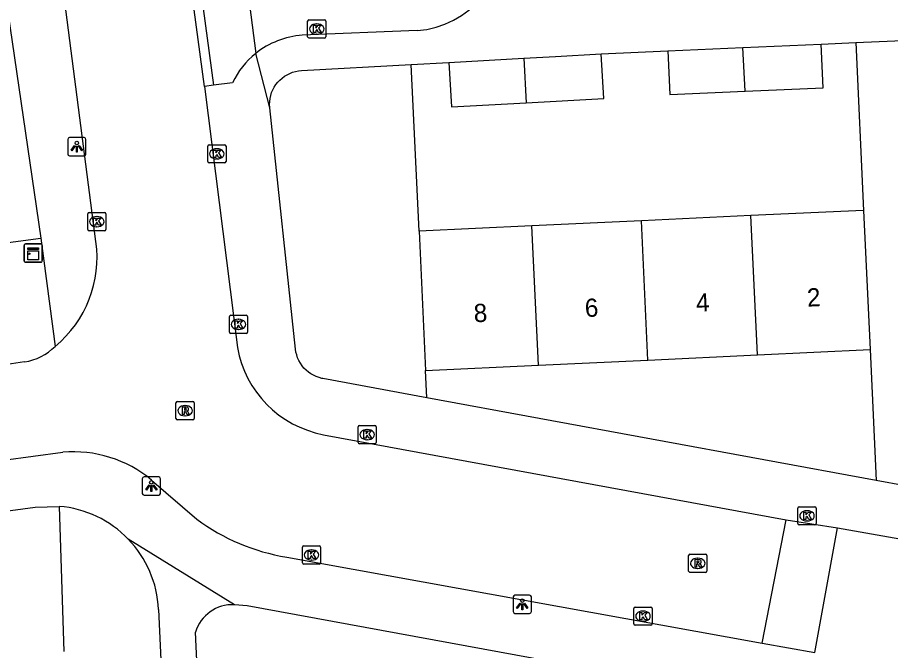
# Model space of a CAD drawing. Extents: x 161084 to 161928, y 385355 to 386522.
# Drawn here: x 161310.98 to 161358.97, y 385445.95 to 385480.77 of the extents above; entities that cross this region are included whole.
import ezdxf

# ---------------------------------------------------------------- set-up
doc = ezdxf.new("R2010")
doc.units = 0
for name, color, linetype in [('IMGEO_Erf', 7, 'Continuous'), ('IMGEO_Groenvoorziening', 7, 'Continuous'), ('IMGEO_Kast', 7, 'Continuous'), ('IMGEO_Kolk', 7, 'Continuous'), ('IMGEO_Lichtpunt', 7, 'Continuous'), ('IMGEO_Pand', 7, 'Continuous'), ('IMGEO_Pand_nummerreeks', 7, 'Continuous'), ('IMGEO_Rijbaan_lokaal_open', 7, 'Continuous'), ('IMGEO_Rioolput', 7, 'Continuous'), ('IMGEO_Voetpad_open', 7, 'Continuous')]:
    doc.layers.add(name, color=color, linetype=linetype)

msp = doc.modelspace()

# ---------------------------------------------------------------- linework, layer by layer
at = {"layer": 'IMGEO_Erf'}
for points in [[(161333.058, 385469.014), (161332.627, 385478.184)], [(161333.488, 385459.854), (161333.418, 385461.352)]]:
    msp.add_lwpolyline(points, dxfattribs=at)
at = {"layer": 'IMGEO_Groenvoorziening'}
for points in [[(161357.056, 385479.385), (161357.489, 385470.161)], [(161306.306, 385467.836), (161312.261, 385468.627)], [(161357.849, 385462.499), (161358.187, 385455.306)]]:
    msp.add_lwpolyline(points, dxfattribs=at)
at = {"layer": 'IMGEO_Kast'}
for p, q in [((161311.349, 385467.385), (161311.349, 385468.226)), ((161311.349, 385468.226), (161311.349, 385467.385)), ((161311.424, 385468.31), (161312.265, 385468.31)), ((161312.265, 385468.31), (161311.424, 385468.31)), ((161312.349, 385468.235), (161312.349, 385467.394)), ((161312.349, 385467.394), (161312.349, 385468.235)), ((161312.274, 385467.31), (161311.433, 385467.31)), ((161311.433, 385467.31), (161312.274, 385467.31))]:
    msp.add_line(p, q, dxfattribs=at)
for points in [[(161311.544, 385468.1), (161312.144, 385468.1), (161312.144, 385468.015), (161311.544, 385468.015), (161311.544, 385468.1)], [(161311.544, 385467.925), (161312.144, 385467.925), (161312.144, 385467.436), (161311.544, 385467.436), (161311.544, 385467.925)]]:
    msp.add_lwpolyline(points, dxfattribs=at)
msp.add_circle((161311.628, 385467.774), 0.0377, dxfattribs=at)
for centre, start, end in [((161311.427, 385468.232), 92.4484, 184.2845), ((161311.427, 385468.232), 92.4484, 184.2845), ((161312.271, 385468.232), 2.4484, 94.2845), ((161312.271, 385468.232), 2.4484, 94.2845), ((161311.427, 385467.388), 182.4484, 274.2845), ((161311.427, 385467.388), 182.4484, 274.2845), ((161312.271, 385467.388), 272.4484, 4.2845), ((161312.271, 385467.388), 272.4484, 4.2845)]:
    msp.add_arc(centre, 0.0779, start, end, dxfattribs=at)
at = {"layer": 'IMGEO_Kolk'}
for p, q in [((161326.931, 385479.712), (161326.931, 385480.564)), ((161327.006, 385480.638), (161327.858, 385480.638)), ((161327.419, 385480.418), (161327.444, 385480.418)), ((161327.932, 385480.564), (161327.932, 385479.712)), ((161327.442, 385479.858), (161327.417, 385479.858)), ((161327.858, 385479.638), (161327.006, 385479.638)), ((161321.444, 385472.84), (161321.444, 385473.692)), ((161321.519, 385473.766), (161322.371, 385473.766)), ((161322.445, 385473.692), (161322.445, 385472.84)), ((161321.932, 385473.546), (161321.957, 385473.546)), ((161322.371, 385472.766), (161321.519, 385472.766)), ((161321.955, 385472.986), (161321.93, 385472.986)), ((161314.842, 385469.112), (161314.842, 385469.964)), ((161314.917, 385470.038), (161315.769, 385470.038)), ((161315.33, 385469.818), (161315.355, 385469.818)), ((161315.843, 385469.964), (161315.843, 385469.112)), ((161315.769, 385469.038), (161314.917, 385469.038)), ((161315.353, 385469.258), (161315.328, 385469.258)), ((161322.629, 385463.46), (161322.629, 385464.312)), ((161322.704, 385464.386), (161323.556, 385464.386)), ((161323.117, 385464.166), (161323.142, 385464.166)), ((161323.63, 385464.312), (161323.63, 385463.46)), ((161323.14, 385463.606), (161323.115, 385463.606)), ((161323.556, 385463.386), (161322.704, 385463.386)), ((161329.704, 385457.399), (161329.704, 385458.251)), ((161329.779, 385458.325), (161330.631, 385458.325)), ((161330.705, 385458.251), (161330.705, 385457.399)), ((161330.192, 385458.105), (161330.217, 385458.105)), ((161330.631, 385457.325), (161329.779, 385457.325)), ((161330.215, 385457.545), (161330.19, 385457.545)), ((161353.878, 385452.933), (161353.878, 385453.785)), ((161353.953, 385453.859), (161354.805, 385453.859)), ((161354.366, 385453.639), (161354.391, 385453.639)), ((161354.879, 385453.785), (161354.879, 385452.933)), ((161354.389, 385453.079), (161354.364, 385453.079)), ((161354.805, 385452.859), (161353.953, 385452.859)), ((161326.644, 385450.78), (161326.644, 385451.632)), ((161326.719, 385451.706), (161327.571, 385451.706)), ((161327.645, 385451.632), (161327.645, 385450.78)), ((161327.132, 385451.486), (161327.157, 385451.486)), ((161327.571, 385450.706), (161326.719, 385450.706)), ((161327.155, 385450.926), (161327.13, 385450.926)), ((161344.864, 385447.412), (161344.864, 385448.264)), ((161344.939, 385448.338), (161345.791, 385448.338)), ((161345.865, 385448.264), (161345.865, 385447.412)), ((161345.352, 385448.118), (161345.377, 385448.118)), ((161345.791, 385447.338), (161344.939, 385447.338)), ((161345.375, 385447.558), (161345.35, 385447.558))]:
    msp.add_line(p, q, dxfattribs=at)
for points in [[(161326.931, 385479.712), (161326.931, 385480.564)], [(161327.006, 385480.638), (161327.858, 385480.638)], [(161327.252, 385480.338), (161327.375, 385480.338), (161327.375, 385480.187), (161327.505, 385480.338), (161327.669, 385480.338), (161327.523, 385480.187), (161327.676, 385479.938), (161327.524, 385479.938), (161327.439, 385480.102), (161327.375, 385480.035), (161327.375, 385479.938), (161327.252, 385479.938), (161327.252, 385480.338)], [(161327.932, 385480.564), (161327.932, 385479.712)], [(161327.858, 385479.638), (161327.006, 385479.638)], [(161321.444, 385472.84), (161321.444, 385473.692)], [(161321.519, 385473.766), (161322.371, 385473.766)], [(161322.445, 385473.692), (161322.445, 385472.84)], [(161321.765, 385473.466), (161321.888, 385473.466), (161321.888, 385473.315), (161322.018, 385473.466), (161322.182, 385473.466), (161322.036, 385473.315), (161322.189, 385473.066), (161322.037, 385473.066), (161321.952, 385473.23), (161321.888, 385473.163), (161321.888, 385473.066), (161321.765, 385473.066), (161321.765, 385473.466)], [(161322.371, 385472.766), (161321.519, 385472.766)], [(161314.842, 385469.112), (161314.842, 385469.964)], [(161314.917, 385470.038), (161315.769, 385470.038)], [(161315.843, 385469.964), (161315.843, 385469.112)], [(161315.163, 385469.738), (161315.286, 385469.738), (161315.286, 385469.587), (161315.416, 385469.738), (161315.58, 385469.738), (161315.434, 385469.587), (161315.587, 385469.338), (161315.435, 385469.338), (161315.35, 385469.502), (161315.286, 385469.435), (161315.286, 385469.338), (161315.163, 385469.338), (161315.163, 385469.738)], [(161315.769, 385469.038), (161314.917, 385469.038)], [(161322.629, 385463.46), (161322.629, 385464.312)], [(161322.704, 385464.386), (161323.556, 385464.386)], [(161322.95, 385464.086), (161323.073, 385464.086), (161323.073, 385463.935), (161323.203, 385464.086), (161323.367, 385464.086), (161323.221, 385463.935), (161323.374, 385463.686), (161323.222, 385463.686), (161323.137, 385463.85), (161323.073, 385463.783), (161323.073, 385463.686), (161322.95, 385463.686), (161322.95, 385464.086)], [(161323.63, 385464.312), (161323.63, 385463.46)], [(161323.556, 385463.386), (161322.704, 385463.386)], [(161329.704, 385457.399), (161329.704, 385458.251)], [(161329.779, 385458.325), (161330.631, 385458.325)], [(161330.705, 385458.251), (161330.705, 385457.399)], [(161330.025, 385458.025), (161330.148, 385458.025), (161330.148, 385457.874), (161330.278, 385458.025), (161330.442, 385458.025), (161330.296, 385457.874), (161330.449, 385457.625), (161330.297, 385457.625), (161330.212, 385457.789), (161330.148, 385457.722), (161330.148, 385457.625), (161330.025, 385457.625), (161330.025, 385458.025)], [(161330.631, 385457.325), (161329.779, 385457.325)], [(161353.878, 385452.933), (161353.878, 385453.785)], [(161353.953, 385453.859), (161354.805, 385453.859)], [(161354.199, 385453.559), (161354.322, 385453.559), (161354.322, 385453.408), (161354.452, 385453.559), (161354.616, 385453.559), (161354.47, 385453.408), (161354.623, 385453.159), (161354.471, 385453.159), (161354.386, 385453.323), (161354.322, 385453.256), (161354.322, 385453.159), (161354.199, 385453.159), (161354.199, 385453.559)], [(161354.879, 385453.785), (161354.879, 385452.933)], [(161354.805, 385452.859), (161353.953, 385452.859)], [(161326.644, 385450.78), (161326.644, 385451.632)], [(161326.719, 385451.706), (161327.571, 385451.706)], [(161327.645, 385451.632), (161327.645, 385450.78)], [(161326.965, 385451.406), (161327.088, 385451.406), (161327.088, 385451.255), (161327.218, 385451.406), (161327.382, 385451.406), (161327.236, 385451.255), (161327.389, 385451.006), (161327.237, 385451.006), (161327.152, 385451.17), (161327.088, 385451.103), (161327.088, 385451.006), (161326.965, 385451.006), (161326.965, 385451.406)], [(161327.571, 385450.706), (161326.719, 385450.706)], [(161344.864, 385447.412), (161344.864, 385448.264)], [(161344.939, 385448.338), (161345.791, 385448.338)], [(161345.865, 385448.264), (161345.865, 385447.412)], [(161345.185, 385448.038), (161345.308, 385448.038), (161345.308, 385447.887), (161345.438, 385448.038), (161345.602, 385448.038), (161345.456, 385447.887), (161345.609, 385447.638), (161345.457, 385447.638), (161345.372, 385447.802), (161345.308, 385447.735), (161345.308, 385447.638), (161345.185, 385447.638), (161345.185, 385448.038)], [(161345.791, 385447.338), (161344.939, 385447.338)]]:
    msp.add_lwpolyline(points, dxfattribs=at)
for centre, start, end in [((161327.008, 385480.562), 91.552, 178.448), ((161327.008, 385480.562), 91.552, 178.448), ((161327.856, 385480.562), 1.552, 88.448), ((161327.856, 385480.562), 1.552, 88.448), ((161327.008, 385479.714), 181.552, 268.448), ((161327.008, 385479.714), 181.552, 268.448), ((161327.856, 385479.714), 271.552, 358.448), ((161327.856, 385479.714), 271.552, 358.448), ((161321.521, 385473.69), 91.552, 178.448), ((161321.521, 385473.69), 91.552, 178.448), ((161322.369, 385473.69), 1.552, 88.448), ((161322.369, 385473.69), 1.552, 88.448), ((161321.521, 385472.842), 181.552, 268.448), ((161321.521, 385472.842), 181.552, 268.448), ((161322.369, 385472.842), 271.552, 358.448), ((161322.369, 385472.842), 271.552, 358.448), ((161314.919, 385469.962), 91.552, 178.448), ((161314.919, 385469.962), 91.552, 178.448), ((161315.767, 385469.962), 1.552, 88.448), ((161315.767, 385469.962), 1.552, 88.448), ((161314.919, 385469.114), 181.552, 268.448), ((161314.919, 385469.114), 181.552, 268.448), ((161315.767, 385469.114), 271.552, 358.448), ((161315.767, 385469.114), 271.552, 358.448), ((161322.706, 385464.31), 91.552, 178.448), ((161322.706, 385464.31), 91.552, 178.448), ((161323.554, 385464.31), 1.552, 88.448), ((161323.554, 385464.31), 1.552, 88.448), ((161322.706, 385463.462), 181.552, 268.448), ((161322.706, 385463.462), 181.552, 268.448), ((161323.554, 385463.462), 271.552, 358.448), ((161323.554, 385463.462), 271.552, 358.448), ((161329.781, 385458.249), 91.552, 178.448), ((161329.781, 385458.249), 91.552, 178.448), ((161330.629, 385458.249), 1.552, 88.448), ((161330.629, 385458.249), 1.552, 88.448), ((161329.781, 385457.401), 181.552, 268.448), ((161329.781, 385457.401), 181.552, 268.448), ((161330.629, 385457.401), 271.552, 358.448), ((161330.629, 385457.401), 271.552, 358.448), ((161353.955, 385453.783), 91.552, 178.448), ((161353.955, 385453.783), 91.552, 178.448), ((161354.803, 385453.783), 1.552, 88.448), ((161354.803, 385453.783), 1.552, 88.448), ((161353.955, 385452.935), 181.552, 268.448), ((161353.955, 385452.935), 181.552, 268.448), ((161354.803, 385452.935), 271.552, 358.448), ((161354.803, 385452.935), 271.552, 358.448), ((161326.721, 385451.63), 91.552, 178.448), ((161326.721, 385451.63), 91.552, 178.448), ((161327.569, 385451.63), 1.552, 88.448), ((161327.569, 385451.63), 1.552, 88.448), ((161326.721, 385450.782), 181.552, 268.448), ((161326.721, 385450.782), 181.552, 268.448), ((161327.569, 385450.782), 271.552, 358.448), ((161327.569, 385450.782), 271.552, 358.448), ((161344.941, 385448.262), 91.552, 178.448), ((161344.941, 385448.262), 91.552, 178.448), ((161345.789, 385448.262), 1.552, 88.448), ((161345.789, 385448.262), 1.552, 88.448), ((161344.941, 385447.414), 181.552, 268.448), ((161344.941, 385447.414), 181.552, 268.448), ((161345.789, 385447.414), 271.552, 358.448), ((161345.789, 385447.414), 271.552, 358.448)]:
    msp.add_arc(centre, 0.0765, start, end, dxfattribs=at)
for centre, major_axis, ratio, start_param, end_param in [((161327.418, 385480.138), (-0.387, 0.002), 0.722429, 4.712389, 7.853982), ((161327.443, 385480.138), (-0.39, 0.002), 0.717154, 1.570796, 4.712389), ((161321.931, 385473.266), (-0.387, 0.002), 0.722429, 4.712389, 7.853982), ((161321.956, 385473.266), (-0.39, 0.002), 0.717154, 1.570796, 4.712389), ((161315.329, 385469.538), (-0.387, 0.002), 0.722429, 4.712389, 7.853982), ((161315.354, 385469.538), (-0.39, 0.002), 0.717154, 1.570796, 4.712389), ((161323.116, 385463.886), (-0.387, 0.002), 0.722429, 4.712389, 7.853982), ((161323.141, 385463.886), (-0.39, 0.002), 0.717154, 1.570796, 4.712389), ((161330.191, 385457.825), (-0.387, 0.002), 0.722429, 4.712389, 7.853982), ((161330.216, 385457.825), (-0.39, 0.002), 0.717154, 1.570796, 4.712389), ((161354.365, 385453.359), (-0.387, 0.002), 0.722429, 4.712389, 7.853982), ((161354.39, 385453.359), (-0.39, 0.002), 0.717154, 1.570796, 4.712389), ((161327.131, 385451.206), (-0.387, 0.002), 0.722429, 4.712389, 7.853982), ((161327.156, 385451.206), (-0.39, 0.002), 0.717154, 1.570796, 4.712389), ((161345.351, 385447.838), (-0.387, 0.002), 0.722429, 4.712389, 7.853982), ((161345.376, 385447.838), (-0.39, 0.002), 0.717154, 1.570796, 4.712389)]:
    msp.add_ellipse(centre, major_axis=major_axis, ratio=ratio, start_param=start_param, end_param=end_param, dxfattribs=at)
at = {"layer": 'IMGEO_Lichtpunt'}
for p, q in [((161314.648, 385474.161), (161313.84, 385474.161)), ((161314.648, 385474.161), (161313.84, 385474.161)), ((161313.746, 385474.066), (161313.746, 385473.259)), ((161313.746, 385474.066), (161313.746, 385473.259)), ((161314.742, 385473.259), (161314.742, 385474.066)), ((161314.742, 385473.259), (161314.742, 385474.066)), ((161313.84, 385473.165), (161314.648, 385473.165)), ((161313.84, 385473.165), (161314.648, 385473.165)), ((161317.844, 385455.4), (161317.844, 385454.593)), ((161317.844, 385455.4), (161317.844, 385454.593)), ((161318.746, 385455.495), (161317.938, 385455.495)), ((161318.746, 385455.495), (161317.938, 385455.495)), ((161318.84, 385454.593), (161318.84, 385455.4)), ((161318.84, 385454.593), (161318.84, 385455.4)), ((161317.938, 385454.499), (161318.746, 385454.499)), ((161317.938, 385454.499), (161318.746, 385454.499)), ((161338.231, 385448.894), (161338.231, 385448.087)), ((161338.231, 385448.894), (161338.231, 385448.087)), ((161339.133, 385448.989), (161338.325, 385448.989)), ((161339.133, 385448.989), (161338.325, 385448.989)), ((161339.227, 385448.087), (161339.227, 385448.894)), ((161339.227, 385448.087), (161339.227, 385448.894)), ((161338.325, 385447.993), (161339.133, 385447.993)), ((161338.325, 385447.993), (161339.133, 385447.993))]:
    msp.add_line(p, q, dxfattribs=at)
for points in [[(161314.12, 385473.73), (161314.159, 385473.702), (161313.971, 385473.44), (161313.933, 385473.467), (161314.12, 385473.73)], [(161314.222, 385473.682), (161314.269, 385473.682), (161314.269, 385473.36), (161314.222, 385473.36), (161314.222, 385473.682)], [(161314.332, 385473.702), (161314.37, 385473.729), (161314.557, 385473.467), (161314.518, 385473.439), (161314.332, 385473.702)], [(161318.218, 385455.064), (161318.257, 385455.036), (161318.069, 385454.774), (161318.031, 385454.801), (161318.218, 385455.064)], [(161318.32, 385455.016), (161318.367, 385455.016), (161318.367, 385454.694), (161318.32, 385454.694), (161318.32, 385455.016)], [(161318.43, 385455.036), (161318.468, 385455.063), (161318.655, 385454.801), (161318.616, 385454.773), (161318.43, 385455.036)], [(161338.605, 385448.558), (161338.644, 385448.53), (161338.456, 385448.268), (161338.418, 385448.295), (161338.605, 385448.558)], [(161338.707, 385448.51), (161338.754, 385448.51), (161338.754, 385448.188), (161338.707, 385448.188), (161338.707, 385448.51)], [(161338.817, 385448.53), (161338.855, 385448.557), (161339.042, 385448.295), (161339.003, 385448.267), (161338.817, 385448.53)]]:
    msp.add_lwpolyline(points, dxfattribs=at)
for centre in [(161314.245, 385473.864), (161318.343, 385455.198), (161338.73, 385448.692)]:
    msp.add_circle(centre, 0.0994, dxfattribs=at)
for centre, start, end in [((161313.84, 385474.066), 90, 180), ((161313.84, 385474.066), 90, 180), ((161314.648, 385474.066), 0, 90), ((161314.648, 385474.066), 0, 90), ((161313.84, 385473.259), 180, 270), ((161313.84, 385473.259), 180, 270), ((161314.648, 385473.259), 270, 0), ((161314.648, 385473.259), 270, 360), ((161317.938, 385455.4), 90, 180), ((161317.938, 385455.4), 90, 180), ((161318.746, 385455.4), 0, 90), ((161318.746, 385455.4), 0, 90), ((161317.938, 385454.593), 180, 270), ((161317.938, 385454.593), 180, 270), ((161318.746, 385454.593), 270, 0), ((161318.746, 385454.593), 270, 360), ((161338.325, 385448.894), 90, 180), ((161338.325, 385448.894), 90, 180), ((161339.133, 385448.894), 0, 90), ((161339.133, 385448.894), 0, 90), ((161338.325, 385448.087), 180, 270), ((161338.325, 385448.087), 180, 270), ((161339.133, 385448.087), 270, 0), ((161339.133, 385448.087), 270, 360)]:
    msp.add_arc(centre, 0.0946, start, end, dxfattribs=at)
at = {"layer": 'IMGEO_Pand'}
for points in [[(161346.735, 385478.939), (161350.857, 385479.117)], [(161346.735, 385478.939), (161346.839, 385476.532), (161350.971, 385476.71)], [(161350.857, 385479.117), (161355.159, 385479.303)], [(161350.971, 385476.71), (161350.857, 385479.117)], [(161350.971, 385476.71), (161355.263, 385476.895), (161355.159, 385479.303)], [(161334.695, 385478.299), (161338.819, 385478.528)], [(161338.819, 385478.528), (161340.56, 385478.625), (161343.07, 385478.764)], [(161338.819, 385478.528), (161338.935, 385476.081)], [(161338.935, 385476.081), (161343.206, 385476.318), (161343.07, 385478.764)], [(161334.695, 385478.299), (161334.831, 385475.853), (161338.935, 385476.081)], [(161351.293, 385469.87), (161345.274, 385469.588)], [(161357.489, 385470.161), (161351.293, 385469.87)], [(161351.654, 385462.208), (161351.293, 385469.87)], [(161357.489, 385470.161), (161357.849, 385462.499)], [(161339.254, 385469.305), (161333.058, 385469.014)], [(161345.274, 385469.588), (161339.254, 385469.305)], [(161339.615, 385461.643), (161339.254, 385469.305)], [(161345.635, 385461.926), (161345.274, 385469.588)], [(161333.058, 385469.014), (161333.418, 385461.352)], [(161345.635, 385461.926), (161351.654, 385462.208)], [(161351.654, 385462.208), (161357.849, 385462.499)], [(161333.418, 385461.352), (161339.615, 385461.643)], [(161339.615, 385461.643), (161345.635, 385461.926)]]:
    msp.add_lwpolyline(points, dxfattribs=at)
at = {"layer": 'IMGEO_Rijbaan_lokaal_open'}
for points in [[(161315.293, 385468.442), (161311.4, 385498.51)], [(161321.269, 385476.973), (161319.868, 385487.335)], [(161320.363, 385487.4), (161321.764, 385477.038)], [(161323.275, 385485.049), (161324.075, 385478.793)], [(161332.948, 385480.044), (161326.636, 385479.792)], [(161321.269, 385476.973), (161323.071, 385462.612)], [(161322.804, 385477.173), (161321.764, 385477.038)], [(161311.366, 385461.82), (161308.966, 385461.462)], [(161327.794, 385457.821), (161353.24, 385453.143)], [(161285.747, 385453.111), (161313.476, 385456.851)], [(161318.346, 385455.326), (161320.832, 385453.167)], [(161351.905, 385446.354), (161353.24, 385453.143)], [(161353.24, 385453.143), (161356.06, 385452.696)], [(161354.803, 385445.84), (161356.06, 385452.696)], [(161356.06, 385452.696), (161382.433, 385448.035), (161384.362, 385447.912)], [(161325.781, 385451.088), (161351.905, 385446.354)], [(161351.905, 385446.354), (161354.803, 385445.84)]]:
    msp.add_lwpolyline(points, dxfattribs=at)
for centre, radius, start, end in [((161332.497, 385485.334), 5.309, 274.8736, 3.4611), ((161326.97, 385475.153), 4.651, 94.1207, 128.499), ((161326.932, 385475.243), 4.557, 128.8248, 154.942), ((161309.048, 385467.554), 6.308, 309.3912, 8.0934), ((161310.885, 385464.846), 3.064, 279.0339, 314.9903), ((161328.91, 385463.644), 5.929, 190.0265, 259.1545), ((161314.065, 385450.195), 6.682, 50.1638, 95.0612), ((161327.598, 385462.342), 11.4, 233.5961, 260.8308)]:
    msp.add_arc(centre, radius, start, end, dxfattribs=at)
at = {"layer": 'IMGEO_Rioolput'}
for p, q in [((161319.695, 385458.714), (161319.695, 385459.566)), ((161319.77, 385459.64), (161320.622, 385459.64)), ((161320.183, 385459.42), (161320.208, 385459.42)), ((161320.696, 385459.566), (161320.696, 385458.714)), ((161320.206, 385458.86), (161320.181, 385458.86)), ((161320.622, 385458.64), (161319.77, 385458.64)), ((161347.87, 385450.32), (161347.87, 385451.172)), ((161347.945, 385451.246), (161348.797, 385451.246)), ((161348.871, 385451.172), (161348.871, 385450.32)), ((161348.358, 385451.026), (161348.383, 385451.026)), ((161348.797, 385450.246), (161347.945, 385450.246)), ((161348.381, 385450.466), (161348.356, 385450.466))]:
    msp.add_line(p, q, dxfattribs=at)
for points in [[(161319.695, 385458.714), (161319.695, 385459.566)], [(161319.77, 385459.64), (161320.622, 385459.64)], [(161320.284, 385459.338), (161320.032, 385459.34), (161320.032, 385458.94)], [(161320.21, 385459.259), (161320.156, 385459.259), (161320.156, 385459.178)], [(161320.696, 385459.566), (161320.696, 385458.714)], [(161320.032, 385458.94), (161320.156, 385458.94), (161320.156, 385459.102), (161320.167, 385459.102)], [(161320.156, 385459.178), (161320.208, 385459.178)], [(161320.214, 385459.073), (161320.285, 385458.94), (161320.425, 385458.94), (161320.36, 385459.066)], [(161320.622, 385458.64), (161319.77, 385458.64)], [(161347.87, 385450.32), (161347.87, 385451.172)], [(161347.945, 385451.246), (161348.797, 385451.246)], [(161348.871, 385451.172), (161348.871, 385450.32)], [(161348.459, 385450.944), (161348.207, 385450.946), (161348.207, 385450.546)], [(161348.207, 385450.546), (161348.331, 385450.546), (161348.331, 385450.708), (161348.342, 385450.708)], [(161348.385, 385450.865), (161348.331, 385450.865), (161348.331, 385450.784)], [(161348.331, 385450.784), (161348.383, 385450.784)], [(161348.389, 385450.679), (161348.46, 385450.546), (161348.6, 385450.546), (161348.535, 385450.672)], [(161348.797, 385450.246), (161347.945, 385450.246)]]:
    msp.add_lwpolyline(points, dxfattribs=at)
for centre, radius, start, end in [((161319.772, 385459.564), 0.0765, 91.552, 178.448), ((161319.772, 385459.564), 0.0765, 91.552, 178.448), ((161320.216, 385459.163), 0.0964, 77.0061, 93.1865), ((161320.23, 385459.22), 0.0378, 276.6634, 79.6772), ((161320.283, 385459.228), 0.109, 350.3612, 89.416), ((161320.281, 385459.228), 0.112, 277.5842, 350.9817), ((161320.62, 385459.564), 0.0765, 1.552, 88.448), ((161320.62, 385459.564), 0.0765, 1.552, 88.448), ((161320.166, 385459.049), 0.0533, 26.0293, 88.6989), ((161320.192, 385459.367), 0.19, 274.7715, 282.9687), ((161320.265, 385459.013), 0.108, 29.5134, 73.7905), ((161319.772, 385458.716), 0.0765, 181.552, 268.448), ((161319.772, 385458.716), 0.0765, 181.552, 268.448), ((161320.62, 385458.716), 0.0765, 271.552, 358.448), ((161320.62, 385458.716), 0.0765, 271.552, 358.448), ((161347.947, 385451.17), 0.0765, 91.552, 178.448), ((161347.947, 385451.17), 0.0765, 91.552, 178.448), ((161348.795, 385451.17), 0.0765, 1.552, 88.448), ((161348.795, 385451.17), 0.0765, 1.552, 88.448), ((161348.341, 385450.655), 0.0533, 26.0293, 88.6989), ((161348.367, 385450.973), 0.19, 274.7715, 282.9687), ((161348.391, 385450.769), 0.0964, 77.0061, 93.1865), ((161348.405, 385450.826), 0.0378, 276.6634, 79.6772), ((161348.458, 385450.834), 0.109, 350.3612, 89.416), ((161348.456, 385450.834), 0.112, 277.5842, 350.9817), ((161348.44, 385450.619), 0.108, 29.5134, 73.7905), ((161347.947, 385450.322), 0.0765, 181.552, 268.448), ((161347.947, 385450.322), 0.0765, 181.552, 268.448), ((161348.795, 385450.322), 0.0765, 271.552, 358.448), ((161348.795, 385450.322), 0.0765, 271.552, 358.448)]:
    msp.add_arc(centre, radius, start, end, dxfattribs=at)
for centre, major_axis, ratio, start_param, end_param in [((161320.182, 385459.14), (-0.387, 0.002), 0.722429, 4.712389, 7.853982), ((161320.207, 385459.14), (-0.39, 0.002), 0.717154, 1.570796, 4.712389), ((161348.357, 385450.746), (-0.387, 0.002), 0.722429, 4.712389, 7.853982), ((161348.382, 385450.746), (-0.39, 0.002), 0.717154, 1.570796, 4.712389)]:
    msp.add_ellipse(centre, major_axis=major_axis, ratio=ratio, start_param=start_param, end_param=end_param, dxfattribs=at)
at = {"layer": 'IMGEO_Voetpad_open'}
for points in [[(161309.462, 385487.744), (161312.261, 385468.627)], [(161355.159, 385479.303), (161357.056, 385479.385)], [(161357.056, 385479.385), (161362.207, 385479.607)], [(161343.07, 385478.764), (161346.735, 385478.939)], [(161324.849, 385475.805), (161324.075, 385478.793)], [(161324.849, 385475.805), (161324.847, 385475.826), (161324.839, 385475.991), (161324.845, 385476.156), (161324.866, 385476.32), (161324.902, 385476.482), (161324.952, 385476.64), (161325.016, 385476.792), (161325.094, 385476.938), (161325.184, 385477.077), (161325.286, 385477.207), (161325.399, 385477.328), (161325.523, 385477.437), (161325.656, 385477.536), (161325.797, 385477.622), (161325.946, 385477.695), (161326.1, 385477.755), (161326.259, 385477.8), (161326.421, 385477.831), (161326.586, 385477.848), (161332.627, 385478.184)], [(161332.627, 385478.184), (161334.695, 385478.299)], [(161321.764, 385477.038), (161321.269, 385476.973)], [(161333.488, 385459.854), (161327.77, 385460.907), (161327.719, 385460.917), (161327.559, 385460.959), (161327.403, 385461.015), (161327.253, 385461.085), (161327.109, 385461.168), (161326.974, 385461.263), (161326.847, 385461.37), (161326.731, 385461.488), (161326.625, 385461.616), (161326.532, 385461.753), (161326.451, 385461.897), (161326.383, 385462.049), (161326.329, 385462.205), (161326.289, 385462.366), (161326.264, 385462.53), (161324.849, 385475.805)], [(161312.261, 385468.627), (161313.051, 385462.679)], [(161358.187, 385455.306), (161333.488, 385459.854)], [(161362.965, 385454.426), (161358.187, 385455.306)], [(161259.021, 385446.679), (161311.962, 385453.841), (161313.28, 385453.877)], [(161313.28, 385453.877), (161313.53, 385445.893)], [(161322.906, 385448.466), (161317.076, 385452.073)], [(161318.737, 385448.213), (161319.633, 385428.79)], [(161370.804, 385439.731), (161323.607, 385448.409), (161322.906, 385448.466)], [(161321.228, 385437.144), (161320.77, 385446.952)]]:
    msp.add_lwpolyline(points, dxfattribs=at)
for centre, radius, start, end in [((161312.785, 385447.94), 5.958, 43.9282, 85.2342), ((161312.782, 385447.938), 5.961, 2.6444, 43.9211), ((161322.801, 385446.35), 2.118, 87.1591, 163.4991)]:
    msp.add_arc(centre, radius, start, end, dxfattribs=at)

# ---------------------------------------------------------------- texts
at = {"layer": 'IMGEO_Pand_nummerreeks'}
for s, p in [('4', (161348.294, 385464.574)), ('2', (161354.4, 385464.86)), ('8', (161336.083, 385464)), ('6', (161342.187, 385464.287))]:
    msp.add_text(s, height=1, rotation=2.688, dxfattribs=at).set_placement(p)

doc.saveas('drawing.dxf')
